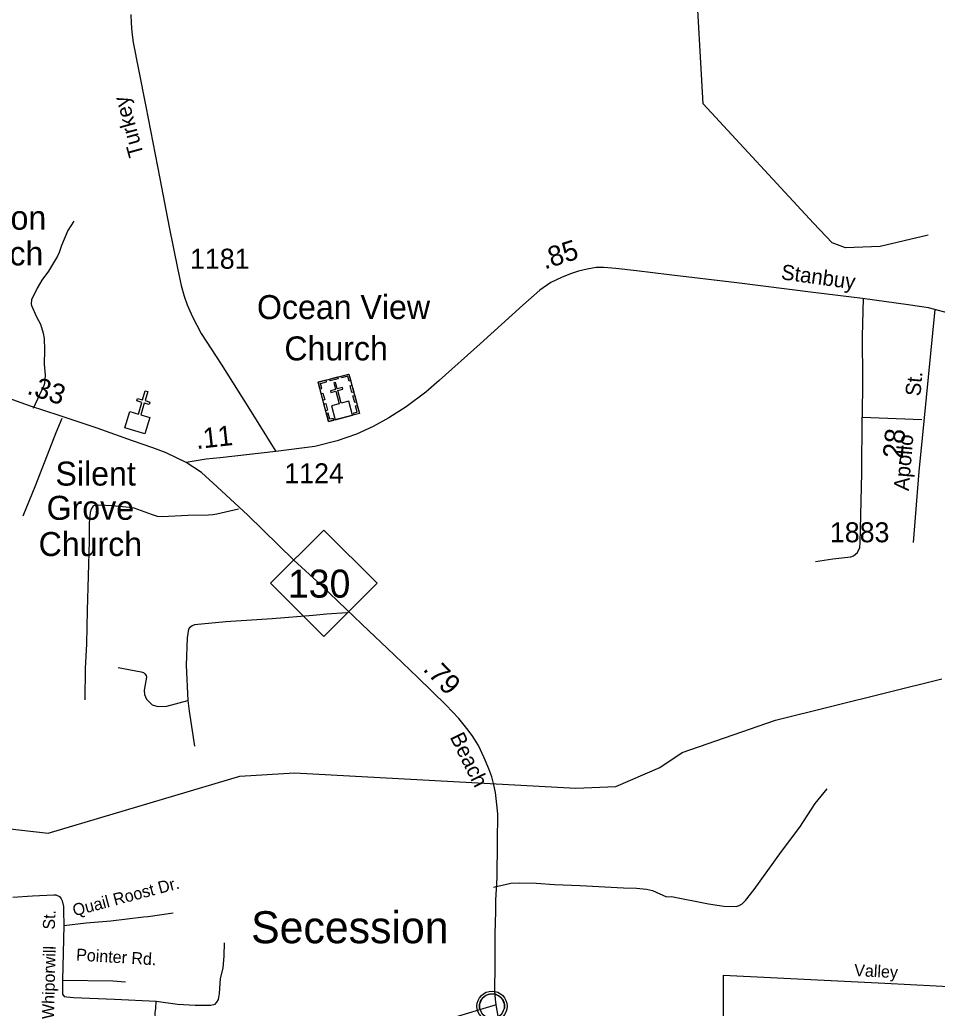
# Model space of a CAD drawing. Extents: x 2104537 to 2336408, y 34176 to 229611.
# Drawn here: x 2211019 to 2216751, y 67392 to 73572 of the extents above; entities that cross this region are included whole.
import ezdxf

# ---------------------------------------------------------------- set-up
doc = ezdxf.new("R2010")
doc.units = 0
for name, color, linetype in [('Exist Civil Demographics Community CELL', 7, 'Continuous'), ('Exist Civil Demographics Community Label', 7, 'Continuous'), ('Exist Cultural Church CELL', 7, 'Continuous'), ('Exist Cultural Church Label', 7, 'Continuous'), ('Exist Cultural Church with Cemetary CELL', 7, 'Continuous'), ('Exist Cultural Church with Cemetery Label', 7, 'Continuous'), ('Exist Hydrographic Misc Water Feature', 7, 'Continuous'), ('Exist Road Non-System Type 51', 7, 'Continuous'), ('Exist Road Non-System Type 51 Label', 7, 'Continuous'), ('Exist Road Primary NC Attributed', 7, 'Continuous'), ('Exist Road Primary NC Label', 7, 'Continuous'), ('Exist Road Primary NC Mileage Hundredths English Label', 7, 'Continuous'), ('Exist Road Primary NC Shield CELL', 7, 'Continuous'), ('Exist Road Primary NC Shield Number Label', 7, 'Continuous'), ('Exist Road Secondary Mileage Hundredths English Label', 7, 'Continuous'), ('Exist Road Secondary Type 51 Attributed', 7, 'Continuous'), ('Exist Road Secondary Type 51 Label', 7, 'Continuous'), ('Exist Road Secondary Type 51 Number Label', 7, 'Continuous')]:
    doc.layers.add(name, color=color, linetype=linetype)

msp = doc.modelspace()

# ---------------------------------------------------------------- linework, layer by layer
at = {"layer": 'Exist Civil Demographics Community CELL'}
msp.add_lwpolyline([(2213892, 67391), (2213891.3, 67396.2), (2213890.9, 67402.5), (2213890.9, 67407.2), (2213891.4, 67413.6), (2213892, 67416.9), (2213892.9, 67422.5), (2213894.7, 67429.1), (2213897.6, 67436.3), (2213900.6, 67442), (2213903.9, 67447.8), (2213907.7, 67452.9), (2213911.6, 67457.3), (2213916.2, 67461.8), (2213921.7, 67466.4), (2213927.2, 67470.1), (2213932.1, 67473), (2213937.1, 67475.4), (2213942.6, 67477.7), (2213948.2, 67479.5), (2213952.5, 67480.7), (2213957.4, 67481.4), (2213961.5, 67482.1), (2213967.9, 67482.4), (2213972.3, 67482.3), (2213978, 67482), (2213982.9, 67481.3), (2213987.8, 67480.3), (2213992.8, 67478.9), (2213998, 67477), (2214004.6, 67474.1), (2214010.9, 67470.6), (2214015.9, 67467), (2214021.1, 67463), (2214024.4, 67459.9), (2214028.5, 67455.5), (2214032.4, 67450.8), (2214035.5, 67446.2), (2214038.6, 67441.2), (2214041.1, 67436), (2214043.1, 67431), (2214044.7, 67426), (2214045.9, 67421.4), (2214047, 67415.4), (2214047.7, 67410.7), (2214047.9, 67404.7), (2214047.7, 67398.9), (2214047.2, 67393.2), (2214046.2, 67387.7)], dxfattribs=at)
for centre, radius in [((2213969.6, 67404.5), 94.3), ((2213969.3, 67404.8), 76.7)]:
    msp.add_circle(centre, radius, dxfattribs=at)
at = {"layer": 'Exist Cultural Church CELL'}
msp.add_lwpolyline([(2211705.5, 71122.8), (2211760.2, 71107), (2211781.5, 71180.1), (2211750.8, 71189), (2211755.3, 71204.4), (2211786, 71195.4), (2211802.8, 71253.2), (2211818.2, 71248.7), (2211801.4, 71190.9), (2211832.1, 71182), (2211827.6, 71166.6), (2211796.9, 71175.6), (2211775.6, 71102.5), (2211830.9, 71086.2), (2211801.1, 70984.1), (2211675.7, 71020.6)], close=True, dxfattribs=at)
at = {"layer": 'Exist Cultural Church with Cemetary CELL'}
for points in [[(2212883.1, 71306.4), (2213075.6, 71357.4), (2213140.8, 71111.3), (2212948.4, 71060.3)], [(2212954.7, 71325.4), (2213004.8, 71338.7), (2213007.7, 71327.7), (2212957.6, 71314.4)], [(2213086.7, 71315.5), (2213075.8, 71312.6), (2213067.5, 71343.8), (2213028.3, 71333.4), (2213025.5, 71344.1), (2213075.6, 71357.4)], [(2212894.2, 71264.6), (2212905.2, 71267.5), (2212896.9, 71298.6), (2212936.2, 71309), (2212933.3, 71319.7), (2212883.1, 71306.4)], [(2212990, 71071.4), (2213098.4, 71100.1), (2213075.2, 71187.7), (2213026.2, 71174.7), (2213005.3, 71253.4), (2213037.2, 71261.9), (2213034.3, 71272.5), (2213002.5, 71264.1), (2212991.7, 71304.9), (2212980.4, 71301.9), (2212991.2, 71261.1), (2212959.2, 71252.6), (2212962.1, 71242), (2212994, 71250.5), (2213015, 71171.7), (2212966.8, 71158.9)], [(2213094.4, 71242), (2213083.3, 71283.9), (2213094.3, 71286.8), (2213105.4, 71244.9)], [(2212913.2, 71192.9), (2212902.1, 71234.8), (2212913.1, 71237.7), (2212924.2, 71195.8)], [(2213111.3, 71178.3), (2213100.2, 71220.1), (2213111.2, 71223), (2213122.3, 71181.2)], [(2212930.4, 71127.9), (2212919.3, 71169.8), (2212930.3, 71172.7), (2212941.4, 71130.8)], [(2213108.8, 71102.8), (2213105.8, 71113.9), (2213127.1, 71119.6), (2213116.7, 71158.6), (2213127.5, 71161.5), (2213140.8, 71111.3)], [(2212980.3, 71068.8), (2212977.4, 71079.9), (2212956.1, 71074.3), (2212945.8, 71113.4), (2212935, 71110.5), (2212948.3, 71060.3)]]:
    msp.add_lwpolyline(points, close=True, dxfattribs=at)
at = {"layer": 'Exist Hydrographic Misc Water Feature'}
for points in [[(2216694, 72225.3), (2216395.1, 72155.6), (2216178.1, 72146.6), (2216094, 72177.8), (2215977.2, 72301.4), (2215289, 73046.3), (2215241, 73890.4), (2215191, 73979.9), (2215082.1, 73988.5), (2214990, 74003.4), (2214979, 74462.9), (2214928.1, 74611.6), (2214902.1, 74795.8), (2214825, 75102.4), (2214657, 75309), (2214547.9, 75350.5), (2214081, 75372.6), (2213938.9, 75463.9), (2213781, 75480.1), (2213422, 75460.7)], [(2206976, 69099), (2207149.9, 69302.3), (2207247.9, 69467.8), (2207371.9, 69603.2), (2207472, 69643.9), (2207797, 69631), (2208056, 69540.8), (2208383.1, 69275.3), (2208542, 69101.6), (2208643.1, 69037.4), (2209709.9, 68934.8), (2210009.9, 68869.9), (2210519.9, 68623.9), (2210845.9, 68525.7), (2211196, 68486.2), (2212393, 68843.7), (2212735.1, 68863.4), (2214493, 68767.1), (2214743.2, 68778.8), (2215017.1, 68898.1), (2215158, 68990.6), (2215740.1, 69192.6), (2216780.1, 69451.4)]]:
    msp.add_lwpolyline(points, dxfattribs=at)
at = {"layer": 'Exist Road Non-System Type 51'}
msp.add_line((2216282, 71088.5), (2216654.1, 71072.5), dxfattribs=at)
for points in [[(2211357.3, 72313.3), (2211319.5, 72255.3), (2211279.3, 72161.3), (2211265, 72117.9), (2211253.4, 72093.2), (2211197.4, 71999.5), (2211157.3, 71943.2), (2211127.5, 71893.5), (2211091.3, 71821.4), (2211089.2, 71796.5), (2211091.3, 71785.3), (2211123.4, 71715.5), (2211147.4, 71669.4), (2211165.4, 71613.3), (2211171.3, 71579.4), (2211173.2, 71509.5), (2211170.5, 71419.3), (2211177, 71349.6), (2211173.1, 71297.2), (2211169.2, 71285.5), (2211103.1, 71141.7)], [(2216288.1, 71828.5), (2216282, 71594.7), (2216284.2, 71318.5), (2216282, 71088.5)], [(2211281.1, 71079.3), (2211243.2, 70989.4), (2211117.2, 70661.5), (2211037, 70467.8)], [(2215989.7, 70184.8), (2216098, 70202.7), (2216211.7, 70214.9), (2216227.9, 70220.8), (2216253.9, 70240.7), (2216267.6, 70272.6), (2216270.2, 70302.4), (2216279.8, 70736.6), (2216282, 71088.5)], [(2212385.3, 70513.1), (2212249.2, 70480.9), (2212225.8, 70477.7), (2212197.2, 70475), (2212069.2, 70472.9), (2211907.6, 70463.5), (2211879.2, 70467.4), (2211847.2, 70477.2), (2211733.8, 70517.7), (2211703.1, 70523.2), (2211597.3, 70533.2), (2211513.7, 70537.7), (2211482.2, 70533.7), (2211475.2, 70528.3), (2211464, 70512.8), (2211459, 70491.2), (2211453.2, 70425.4), (2211452.9, 70311.5), (2211439, 69879.7), (2211435, 69669.5), (2211426.8, 69515.5), (2211424.6, 69319.7)], [(2213061.4, 69864.5), (2212934.9, 69856.8), (2212851.1, 69846.6), (2212595.1, 69826.9), (2212307, 69806.9), (2212111.2, 69789.4), (2212095, 69783.1), (2212078.6, 69770.3), (2212072.9, 69761.2), (2212065, 69707.2), (2212059.1, 69537.1), (2212068.9, 69315.1)], [(2211632.9, 69521.3), (2211776.8, 69495.3), (2211790.8, 69491.4), (2211800.8, 69483.3), (2211808.1, 69471.4), (2211809.6, 69460.9), (2211795.9, 69380.7), (2211797, 69354.1), (2211810.9, 69323.4), (2211846.9, 69289.2), (2211880.9, 69279.4), (2211936.7, 69281.3), (2212068.9, 69315.1)], [(2212068.9, 69315.1), (2212076.8, 69249.4), (2212110.7, 69031.2)], [(2213979.1, 68148.4), (2214087.2, 68174.2), (2214141, 68176.2), (2214245, 68174.2), (2214359, 68166.1), (2214521, 68160), (2214791, 68144), (2214873, 68141.7), (2214935.2, 68135.6), (2214971.1, 68127.7), (2215059.2, 68087.6), (2215091.1, 68089.6), (2215321.2, 68045.5), (2215417.4, 68029.5), (2215494.4, 68028), (2215513.2, 68033.3), (2215531.8, 68045), (2215553.2, 68065.3), (2215607.3, 68133.5), (2215777.3, 68371.3), (2215893.4, 68523.3), (2215989.4, 68673), (2216063.4, 68762.8)], [(2210974.4, 68085.9), (2211098.6, 68095.7), (2211232.2, 68101.9), (2211243, 68100.1), (2211267.4, 68089.8), (2211278.3, 68075.8), (2211284.3, 68063.9), (2211292.5, 68028), (2211291, 68000.4), (2211294.5, 67909.8), (2211286.2, 67567.8), (2211286.5, 67479.9)], [(2211294.5, 67909.8), (2211433.6, 67925.1), (2211588.3, 67938.8), (2211790.9, 67963.8), (2211820.5, 67966.1), (2211977.5, 67988.9)], [(2211286.5, 67479.9), (2211297, 67465.2), (2211313, 67462.9), (2211353.9, 67458.4), (2211611.1, 67449.3), (2211870.5, 67435.6), (2212004.8, 67417.4), (2212114, 67410.6), (2212211.9, 67410.6), (2212239.2, 67417.4), (2212250.6, 67428.8), (2212259.7, 67447), (2212266.5, 67483.4), (2212273.3, 67576.8), (2212289.3, 67642.8), (2212296.1, 67720.2), (2212298.4, 67799.9)], [(2211286.2, 67567.8), (2211599.7, 67563.1), (2211679.4, 67556.3)], [(2215415.1, 67599.3), (2215708.6, 67584.7), (2216423.8, 67548.3), (2216905.9, 67523.5), (2217758, 67478.4), (2218176, 67453.6), (2218391.6, 67441.9), (2218516.9, 67436.1)], [(2211852.3, 66930.1), (2211866, 67324.1), (2211863.7, 67365), (2211868.2, 67390.1), (2211870.5, 67435.6)]]:
    msp.add_lwpolyline(points, dxfattribs=at)
at = {"layer": 'Exist Road Primary NC Attributed'}
for points in [[(2212059.1, 70804), (2211934.1, 70864.2), (2211849.8, 70896.6), (2211722.6, 70939), (2211501.7, 71018.6), (2211264.9, 71098.1), (2211086.4, 71156.5), (2210775.4, 71266.1), (2210496.2, 71363.3), (2210409.4, 71401.1)], [(2213995.1, 67413.3), (2213990.8, 67448.2), (2213987.9, 67503.6), (2213989.4, 67659.5), (2213989.4, 67856.2), (2213993, 67996.3), (2213994.2, 68068.4), (2214001.3, 68209.8), (2214003.1, 68432.6), (2214004.8, 68607.6), (2213997.8, 68685.4), (2213990.7, 68740.2), (2213980.1, 68789.7), (2213967.7, 68839.2), (2213949.5, 68889.3), (2213921.2, 68958.2), (2213884.9, 69033.8), (2213845.6, 69097.9), (2213812.1, 69141.6), (2213762.9, 69204.3), (2213682.8, 69287.4), (2213505.1, 69459.3), (2213314.3, 69642.9), (2213199.2, 69752.2), (2213060.8, 69884.8), (2212899.2, 70039.3), (2212731.4, 70192.4), (2212443, 70474.2), (2212252.2, 70652.8), (2212155, 70741.2), (2212059.1, 70804)], [(2214253.8, 66455.6), (2214160.5, 66784.9), (2214096.5, 67013.7), (2214035.3, 67226.4), (2214007.6, 67341.6), (2213995.1, 67413.3)]]:
    msp.add_lwpolyline(points, dxfattribs=at)
at = {"layer": 'Exist Road Primary NC Shield CELL'}
msp.add_lwpolyline([(2212584.9, 70048.8), (2212917.9, 70381.8), (2213250.9, 70048.8), (2212917.9, 69715.8)], close=True, dxfattribs=at)
at = {"layer": 'Exist Road Secondary Type 51 Attributed'}
for points in [[(2211713.6, 73606), (2211715.4, 73551.2), (2211718.9, 73494.6), (2211727.7, 73430.9), (2211759.5, 73261.2), (2211807.3, 73029.6), (2211893.9, 72580.6), (2211952.2, 72276.3), (2212003.4, 72018.2), (2212026.4, 71910.3), (2212045.8, 71844.9), (2212065.3, 71790.1), (2212097.1, 71714.1), (2212151.9, 71611.6), (2212277.3, 71418.8), (2212454, 71137.7), (2212618.8, 70872.3)], [(2216736.7, 71760.5), (2216696.9, 71770.8), (2216569.7, 71790.2), (2216283.4, 71829.1), (2215975.7, 71868), (2215499.8, 71928.1), (2215076.6, 71977.6), (2214871.6, 72002.4), (2214742.6, 72016.5), (2214668.4, 72023.6), (2214620.7, 72023.6), (2214564.1, 72013), (2214509.3, 72000.6), (2214459.8, 71984.7), (2214403.3, 71959.9), (2214337.9, 71929.9), (2214267.2, 71882.1), (2214162.4, 71788.4), (2213895.6, 71546.2), (2213639.4, 71316.4), (2213556.3, 71243.9), (2213432.6, 71152), (2213324.8, 71083), (2213227.6, 71030), (2213123.4, 70980.5), (2213001.4, 70939.8), (2212861.8, 70904.5), (2212618.8, 70872.3)], [(2216736.7, 71760.5), (2216667.7, 71063.4), (2216636.2, 70748), (2216599.9, 70304.7)], [(2216813.5, 71740.7), (2216736.7, 71760.5)], [(2212618.8, 70872.3), (2212271.4, 70833.5), (2212184.2, 70825.3), (2212059.1, 70804)], [(2214253.8, 66455.6), (2214594.6, 66480.3), (2215158.8, 66513.9), (2215366.8, 66531.5), (2215396.9, 66537), (2215410, 66553), (2215418.8, 66586.6), (2215420.2, 66860.5), (2215418.8, 67084.9), (2215415.9, 67267.1), (2215415.1, 67599.3)], [(2213995.1, 67413.3), (2213717.9, 67328.8), (2213142.6, 67149.5), (2212408.3, 67027.2), (2212094.2, 66969.6), (2211262.2, 66842.3), (2210749, 66745.5), (2209957.7, 66645), (2209831.9, 66634.9), (2209272.1, 66635.7)]]:
    msp.add_lwpolyline(points, dxfattribs=at)

# ---------------------------------------------------------------- texts
at = {"layer": 'Exist Civil Demographics Community Label'}
msp.add_text('Secession', height=200, dxfattribs=at).set_placement((2212464.1, 67798.4))
at = {"layer": 'Exist Cultural Church Label'}
for s, p in [('Silent', (2211241.7, 70659.7)), ('Grove', (2211186.6, 70445.7)), ('Church', (2211136.5, 70219.2))]:
    msp.add_text(s, height=150, dxfattribs=at).set_placement(p)
at = {"layer": 'Exist Cultural Church with Cemetery Label'}
for s, p in [('Sharon', (2210537.4, 72259.8)), ('Church', (2210519.2, 72036.2)), ('Ocean View', (2212500.8, 71700.7)), ('Church', (2212672, 71442.4))]:
    msp.add_text(s, height=150, dxfattribs=at).set_placement(p)
at = {"layer": 'Exist Road Non-System Type 51 Label'}
for s, rotation, p in [('Quail Roost Dr.', 14.83989, (2211359.9, 67966.4)), ('St.', 87.30854, (2211237, 67882.3)), ('Whiporwill ', 88.62184, (2211232, 67323.2)), ('Pointer Rd.', 356.52847, (2211369.1, 67690.6)), ('Valley', 357.11225, (2216231, 67593.4))]:
    msp.add_text(s, height=75, rotation=rotation, dxfattribs=at).set_placement(p)
at = {"layer": 'Exist Road Primary NC Label'}
msp.add_text('Beach', height=95, rotation=296.31337, dxfattribs=at).set_placement((2213704.1, 69087.5))
at = {"layer": 'Exist Road Primary NC Mileage Hundredths English Label'}
for s, rotation, p in [('.33', 341.42902, (2211057.2, 71235.4)), ('.79', 313.96445, (2213532.7, 69508.1))]:
    msp.add_text(s, height=125, rotation=rotation, dxfattribs=at).set_placement(p)
at = {"layer": 'Exist Road Primary NC Shield Number Label'}
msp.add_text('130', height=175, dxfattribs=at).set_placement((2212694.1, 69959.1))
at = {"layer": 'Exist Road Secondary Mileage Hundredths English Label'}
for s, rotation, p in [('.85', 17.82622, (2214298, 72010.6)), ('.11', 6.36727, (2212123.7, 70888)), ('.28', 84.30062, (2216529.4, 70778.4))]:
    msp.add_text(s, height=125, rotation=rotation, dxfattribs=at).set_placement(p)
at = {"layer": 'Exist Road Secondary Type 51 Label'}
for s, rotation, p in [('Turkey', 105.33378, (2211794.4, 72728.4)), ('Stanbuy', 352.07041, (2215771.2, 71950.2)), ('St.', 84.98952, (2216646, 71216)), ('Apollo', 85.24192, (2216573.3, 70624.1))]:
    msp.add_text(s, height=95, rotation=rotation, dxfattribs=at).set_placement(p)
at = {"layer": 'Exist Road Secondary Type 51 Number Label'}
for s, p in [('1181', (2212082.5, 72015.8)), ('1124', (2212671.6, 70674)), ('1883', (2216080.6, 70305.3))]:
    msp.add_text(s, height=125, dxfattribs=at).set_placement(p)

doc.saveas('drawing.dxf')
